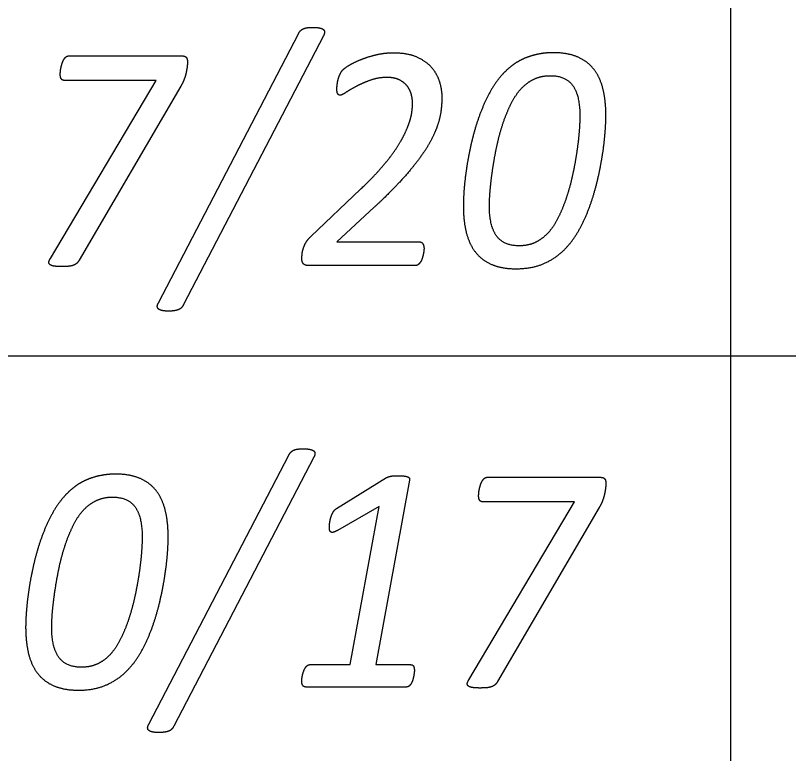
# Model space of a CAD drawing. Extents: x -14196 to 143, y -6096 to 28.
# Drawn here: x 92.3953 to 92.8538, y -6.5648 to -6.1269 of the extents above; entities that cross this region are included whole.
import ezdxf

# ---------------------------------------------------------------- set-up
doc = ezdxf.new("R2010")
doc.units = 0
doc.layers.add('RS_Raster1', color=7, linetype='Continuous')
doc.layers.add('SH_Text', color=7, linetype='Continuous')

msp = doc.modelspace()

# ---------------------------------------------------------------- linework, layer by layer
at = {"layer": 'RS_Raster1'}
for p, q in [((92.81953, -8.32886), (92.81953, -3.53711)), ((81.09453, -6.32886), (94.54453, -6.32886))]:
    msp.add_line(p, q, dxfattribs=at)
at = {"layer": 'SH_Text'}
for p, q in [((92.48021, -6.2973), (92.56314, -6.13783)), ((92.57804, -6.13898), (92.49501, -6.29845)), ((92.42702, -6.15089), (92.49375, -6.15089)), ((92.49738, -6.15445), (92.49738, -6.15445)), ((92.4934, -6.1689), (92.43315, -6.27204)), ((92.73008, -6.18654), (92.73008, -6.18654)), ((92.74552, -6.18635), (92.74552, -6.18635)), ((92.57051, -6.25804), (92.59999, -6.23)), ((92.63765, -6.26517), (92.63765, -6.26517)), ((92.6326, -6.2753), (92.56929, -6.2753)), ((92.47449, -6.5473), (92.55742, -6.38783)), ((92.57232, -6.38898), (92.48928, -6.54845)), ((92.58574, -6.41942), (92.61549, -6.4011)), ((92.67516, -6.40089), (92.74189, -6.40089)), ((92.74552, -6.40445), (92.74552, -6.40445)), ((92.74154, -6.4189), (92.68129, -6.52204)), ((92.4705, -6.43654), (92.4705, -6.43654)), ((92.48594, -6.43635), (92.48594, -6.43635)), ((92.63193, -6.5155), (92.63193, -6.5155)), ((92.62733, -6.5253), (92.56746, -6.5253))]:
    msp.add_line(p, q, dxfattribs=at)
for points in [[(92.41607, -6.27099), (92.47881, -6.16544), (92.42429, -6.16544)], [(92.60813, -6.24068), (92.58595, -6.26122), (92.6349, -6.26122)], [(92.62903, -6.40264), (92.60904, -6.51204), (92.62972, -6.51204)], [(92.56995, -6.51204), (92.59382, -6.51204), (92.61106, -6.41826), (92.58624, -6.43246)], [(92.66421, -6.52099), (92.72695, -6.41544), (92.67243, -6.41544)]]:
    msp.add_lwpolyline(points, dxfattribs=at)
for points in [[(92.56451, -6.13586), (92.56526, -6.13514), (92.56628, -6.13471)], [(92.56628, -6.13471), (92.56729, -6.13427), (92.56871, -6.13413)], [(92.56871, -6.13413), (92.57012, -6.13399), (92.57197, -6.13399)], [(92.57197, -6.13399), (92.5743, -6.13399), (92.57581, -6.13432)], [(92.57581, -6.13432), (92.57733, -6.13466), (92.578, -6.13524)], [(92.56314, -6.13783), (92.56376, -6.13658), (92.56451, -6.13586)], [(92.578, -6.13524), (92.57866, -6.13581), (92.57866, -6.13677)], [(92.57866, -6.13677), (92.57866, -6.13774), (92.57804, -6.13898)], [(92.42398, -6.15315), (92.42455, -6.15214), (92.4253, -6.15151)], [(92.4253, -6.15151), (92.42605, -6.15089), (92.42702, -6.15089)], [(92.49375, -6.15089), (92.49614, -6.15089), (92.49676, -6.1519)], [(92.49676, -6.1519), (92.49738, -6.15291), (92.49738, -6.15445)], [(92.59331, -6.15643), (92.59619, -6.15469), (92.60026, -6.15306)], [(92.60026, -6.15306), (92.60433, -6.15142), (92.60928, -6.15021)], [(92.60928, -6.15021), (92.61424, -6.14901), (92.61955, -6.14901)], [(92.61955, -6.14901), (92.62805, -6.14901), (92.63362, -6.15161)], [(92.63362, -6.15161), (92.6392, -6.1542), (92.64243, -6.15815)], [(92.6973, -6.15233), (92.69354, -6.15392), (92.69031, -6.15632)], [(92.70531, -6.14988), (92.70106, -6.15074), (92.6973, -6.15233)], [(92.71434, -6.14901), (92.70956, -6.14901), (92.70531, -6.14988)], [(92.72865, -6.15151), (92.72273, -6.14901), (92.71434, -6.14901)], [(92.73832, -6.15878), (92.73457, -6.15401), (92.72865, -6.15151)], [(92.42235, -6.15788), (92.42261, -6.15667), (92.42301, -6.15542)], [(92.42301, -6.15542), (92.4234, -6.15417), (92.42398, -6.15315)], [(92.49716, -6.15729), (92.49694, -6.15898), (92.49654, -6.16091)], [(92.49738, -6.15445), (92.49738, -6.15561), (92.49716, -6.15729)], [(92.58946, -6.15922), (92.59044, -6.15816), (92.59331, -6.15643)], [(92.69031, -6.15632), (92.68708, -6.15873), (92.68434, -6.16171)], [(92.4219, -6.16188), (92.4219, -6.1613), (92.42199, -6.16019)], [(92.42248, -6.16448), (92.4219, -6.16351), (92.4219, -6.16188)], [(92.42199, -6.16019), (92.42208, -6.15908), (92.42235, -6.15788)], [(92.49654, -6.16091), (92.49614, -6.16283), (92.49534, -6.16491)], [(92.58747, -6.16269), (92.58787, -6.16173), (92.58836, -6.16081)], [(92.58836, -6.16081), (92.58884, -6.1599), (92.58946, -6.15922)], [(92.64243, -6.15815), (92.64566, -6.16209), (92.64695, -6.16671)], [(92.68434, -6.16171), (92.67982, -6.16662), (92.67637, -6.17311)], [(92.7438, -6.17052), (92.74208, -6.16354), (92.73832, -6.15878)], [(92.42429, -6.16544), (92.42305, -6.16544), (92.42248, -6.16448)], [(92.49534, -6.16491), (92.49455, -6.16698), (92.4934, -6.1689)], [(92.58632, -6.16683), (92.58646, -6.16577), (92.58677, -6.16471)], [(92.58677, -6.16471), (92.58708, -6.16365), (92.58747, -6.16269)], [(92.60591, -6.16531), (92.60131, -6.16695), (92.5976, -6.16891)], [(92.61555, -6.16368), (92.61051, -6.16368), (92.60591, -6.16531)], [(92.6232, -6.16522), (92.62018, -6.16368), (92.61555, -6.16368)], [(92.62787, -6.16905), (92.62622, -6.16675), (92.6232, -6.16522)], [(92.64695, -6.16671), (92.64823, -6.17133), (92.64823, -6.17546)], [(92.69528, -6.17032), (92.69883, -6.16657), (92.70303, -6.1646)], [(92.70303, -6.1646), (92.70724, -6.16263), (92.71247, -6.16263)], [(92.71247, -6.16263), (92.72168, -6.16263), (92.72588, -6.16848)], [(92.58593, -6.17049), (92.58593, -6.16972), (92.58606, -6.1688)], [(92.58646, -6.17328), (92.58593, -6.17232), (92.58593, -6.17049)], [(92.58606, -6.1688), (92.58619, -6.16789), (92.58632, -6.16683)], [(92.5976, -6.16891), (92.59388, -6.17088), (92.59136, -6.17256)], [(92.63018, -6.17399), (92.62951, -6.17135), (92.62787, -6.16905)], [(92.68899, -6.17984), (92.69174, -6.17416), (92.69528, -6.17032)], [(92.72588, -6.16848), (92.73008, -6.17434), (92.73008, -6.18654)], [(92.74552, -6.18635), (92.74552, -6.17749), (92.7438, -6.17052)], [(92.58786, -6.17425), (92.58698, -6.17425), (92.58646, -6.17328)], [(92.59136, -6.17256), (92.58884, -6.17425), (92.58786, -6.17425)], [(92.63085, -6.17892), (92.63085, -6.17662), (92.63018, -6.17399)], [(92.64823, -6.17546), (92.64823, -6.17941), (92.6477, -6.18354)], [(92.67637, -6.17311), (92.67292, -6.17961), (92.67031, -6.18687)], [(92.63049, -6.18397), (92.63085, -6.18114), (92.63085, -6.17892)], [(92.68412, -6.1921), (92.68625, -6.18551), (92.68899, -6.17984)], [(92.62899, -6.19027), (92.63014, -6.18681), (92.63049, -6.18397)], [(92.6477, -6.18354), (92.64717, -6.18768), (92.64562, -6.19225)], [(92.67031, -6.18687), (92.6677, -6.19414), (92.66593, -6.20169)], [(92.73008, -6.18654), (92.73008, -6.1899), (92.72968, -6.19529)], [(92.74504, -6.19669), (92.74552, -6.19058), (92.74552, -6.18635)], [(92.62579, -6.19792), (92.62783, -6.19374), (92.62899, -6.19027)], [(92.64562, -6.19225), (92.64407, -6.19682), (92.64128, -6.20191)], [(92.68058, -6.20566), (92.682, -6.19869), (92.68412, -6.1921)], [(92.62034, -6.20706), (92.62375, -6.2021), (92.62579, -6.19792)], [(92.72968, -6.19529), (92.72929, -6.20067), (92.72836, -6.20712)], [(92.74345, -6.20987), (92.74455, -6.2028), (92.74504, -6.19669)], [(92.64128, -6.20191), (92.63849, -6.20701), (92.63402, -6.21293)], [(92.66593, -6.20169), (92.66416, -6.20925), (92.66305, -6.21632)], [(92.61192, -6.21773), (92.61693, -6.21201), (92.62034, -6.20706)], [(92.67823, -6.21912), (92.67916, -6.21263), (92.68058, -6.20566)], [(92.72836, -6.20712), (92.72743, -6.21356), (92.72597, -6.22053)], [(92.74057, -6.22455), (92.74234, -6.21694), (92.74345, -6.20987)], [(92.63402, -6.21293), (92.62955, -6.21884), (92.62322, -6.22572)], [(92.66305, -6.21632), (92.66195, -6.22339), (92.66146, -6.2295)], [(92.59999, -6.23), (92.60691, -6.22346), (92.61192, -6.21773)], [(92.67686, -6.23095), (92.6773, -6.22561), (92.67823, -6.21912)], [(92.72597, -6.22053), (92.72451, -6.2275), (92.72238, -6.23409)], [(92.62322, -6.22572), (92.61689, -6.2326), (92.60813, -6.24068)], [(92.73624, -6.23936), (92.7388, -6.23215), (92.74057, -6.22455)], [(92.66146, -6.2295), (92.66097, -6.23561), (92.66097, -6.23984)], [(92.67642, -6.23965), (92.67642, -6.23629), (92.67686, -6.23095)], [(92.72238, -6.23409), (92.72026, -6.24068), (92.71747, -6.2464)], [(92.66097, -6.23984), (92.66097, -6.24879), (92.66274, -6.25577)], [(92.68068, -6.25771), (92.67642, -6.25185), (92.67642, -6.23965)], [(92.73018, -6.25312), (92.73367, -6.24658), (92.73624, -6.23936)], [(92.71747, -6.2464), (92.71469, -6.25212), (92.71124, -6.25587)], [(92.72218, -6.26448), (92.72669, -6.25967), (92.73018, -6.25312)], [(92.56759, -6.26166), (92.56865, -6.25978), (92.57051, -6.25804)], [(92.66274, -6.25577), (92.66451, -6.26275), (92.66832, -6.26751)], [(92.69407, -6.26356), (92.68493, -6.26356), (92.68068, -6.25771)], [(92.71124, -6.25587), (92.70779, -6.25962), (92.70358, -6.26159)], [(92.56599, -6.26537), (92.56652, -6.26354), (92.56759, -6.26166)], [(92.6349, -6.26122), (92.63641, -6.26122), (92.63703, -6.26242)], [(92.63703, -6.26242), (92.63765, -6.26363), (92.63765, -6.26517)], [(92.70358, -6.26159), (92.69938, -6.26356), (92.69407, -6.26356)], [(92.56533, -6.26875), (92.56546, -6.2672), (92.56599, -6.26537)], [(92.63752, -6.26681), (92.63739, -6.26787), (92.63712, -6.26898)], [(92.63765, -6.26517), (92.63765, -6.26575), (92.63752, -6.26681)], [(92.66832, -6.26751), (92.67212, -6.27227), (92.67805, -6.27473)], [(92.70958, -6.27372), (92.71696, -6.27025), (92.72218, -6.26448)], [(92.41519, -6.2731), (92.41536, -6.27224), (92.41607, -6.27099)], [(92.43315, -6.27204), (92.43244, -6.27329), (92.4316, -6.27401)], [(92.5652, -6.27125), (92.5652, -6.27029), (92.56533, -6.26875)], [(92.56542, -6.27294), (92.5652, -6.27222), (92.5652, -6.27125)], [(92.63646, -6.27125), (92.63606, -6.27241), (92.63548, -6.27328)], [(92.63712, -6.26898), (92.63685, -6.27009), (92.63646, -6.27125)], [(92.41572, -6.27464), (92.41501, -6.27397), (92.41519, -6.2731)], [(92.4181, -6.2756), (92.41643, -6.27531), (92.41572, -6.27464)], [(92.42278, -6.27589), (92.41978, -6.27589), (92.4181, -6.2756)], [(92.42672, -6.27574), (92.42508, -6.27589), (92.42278, -6.27589)], [(92.42956, -6.27517), (92.42836, -6.2756), (92.42672, -6.27574)], [(92.4316, -6.27401), (92.43075, -6.27473), (92.42956, -6.27517)], [(92.56609, -6.27419), (92.56564, -6.27366), (92.56542, -6.27294)], [(92.56733, -6.27501), (92.56653, -6.27472), (92.56609, -6.27419)], [(92.56929, -6.2753), (92.56813, -6.2753), (92.56733, -6.27501)], [(92.6342, -6.27472), (92.63349, -6.2753), (92.6326, -6.2753)], [(92.63548, -6.27328), (92.63491, -6.27414), (92.6342, -6.27472)], [(92.67805, -6.27473), (92.68398, -6.27718), (92.69229, -6.27718)], [(92.69229, -6.27718), (92.7022, -6.27718), (92.70958, -6.27372)], [(92.47946, -6.29946), (92.47951, -6.29855), (92.48021, -6.2973)], [(92.48008, -6.301), (92.47942, -6.30037), (92.47946, -6.29946)], [(92.49501, -6.29845), (92.49439, -6.2997), (92.49364, -6.30042)], [(92.48226, -6.30196), (92.48075, -6.30162), (92.48008, -6.301)], [(92.48617, -6.3023), (92.48377, -6.3023), (92.48226, -6.30196)], [(92.4894, -6.3021), (92.48803, -6.3023), (92.48617, -6.3023)], [(92.49183, -6.30153), (92.49077, -6.30191), (92.4894, -6.3021)], [(92.49364, -6.30042), (92.49289, -6.30114), (92.49183, -6.30153)], [(92.55742, -6.38783), (92.55804, -6.38658), (92.55879, -6.38586)], [(92.55879, -6.38586), (92.55954, -6.38514), (92.56056, -6.38471)], [(92.56056, -6.38471), (92.56157, -6.38427), (92.56298, -6.38413)], [(92.56298, -6.38413), (92.5644, -6.38399), (92.56625, -6.38399)], [(92.56625, -6.38399), (92.56857, -6.38399), (92.57009, -6.38432)], [(92.57009, -6.38432), (92.57161, -6.38466), (92.57227, -6.38524)], [(92.57227, -6.38524), (92.57294, -6.38581), (92.57294, -6.38677)], [(92.57294, -6.38677), (92.57294, -6.38774), (92.57232, -6.38898)], [(92.44573, -6.39988), (92.44148, -6.40074), (92.43772, -6.40233)], [(92.45475, -6.39901), (92.44997, -6.39901), (92.44573, -6.39988)], [(92.46906, -6.40151), (92.46314, -6.39901), (92.45475, -6.39901)], [(92.61549, -6.4011), (92.61593, -6.40081), (92.61651, -6.40062)], [(92.61651, -6.40062), (92.61708, -6.40043), (92.61788, -6.40024)], [(92.61788, -6.40024), (92.61868, -6.40004), (92.61979, -6.4)], [(92.61979, -6.4), (92.6209, -6.39995), (92.62241, -6.39995)], [(92.62241, -6.39995), (92.62462, -6.39995), (92.62598, -6.40014)], [(92.62598, -6.40014), (92.62735, -6.40033), (92.6281, -6.40067)], [(92.43772, -6.40233), (92.43396, -6.40392), (92.43073, -6.40632)], [(92.47874, -6.40878), (92.47498, -6.40401), (92.46906, -6.40151)], [(92.6281, -6.40067), (92.62885, -6.40101), (92.62899, -6.40154)], [(92.62899, -6.40154), (92.62912, -6.40207), (92.62903, -6.40264)], [(92.67115, -6.40542), (92.67154, -6.40417), (92.67212, -6.40315)], [(92.67212, -6.40315), (92.67269, -6.40214), (92.67344, -6.40151)], [(92.67344, -6.40151), (92.67419, -6.40089), (92.67516, -6.40089)], [(92.74189, -6.40089), (92.74428, -6.40089), (92.7449, -6.4019)], [(92.7449, -6.4019), (92.74552, -6.40291), (92.74552, -6.40445)], [(92.74552, -6.40445), (92.74552, -6.40561), (92.7453, -6.40729)], [(92.43073, -6.40632), (92.4275, -6.40873), (92.42475, -6.41171)], [(92.48421, -6.42052), (92.48249, -6.41354), (92.47874, -6.40878)], [(92.67013, -6.41019), (92.67022, -6.40908), (92.67049, -6.40788)], [(92.67049, -6.40788), (92.67075, -6.40667), (92.67115, -6.40542)], [(92.7453, -6.40729), (92.74508, -6.40898), (92.74468, -6.41091)], [(92.42475, -6.41171), (92.42024, -6.41662), (92.41679, -6.42311)], [(92.44345, -6.4146), (92.44766, -6.41263), (92.45288, -6.41263)], [(92.45288, -6.41263), (92.46209, -6.41263), (92.46629, -6.41848)], [(92.67004, -6.41188), (92.67004, -6.4113), (92.67013, -6.41019)], [(92.67062, -6.41448), (92.67004, -6.41351), (92.67004, -6.41188)], [(92.74468, -6.41091), (92.74428, -6.41283), (92.74349, -6.41491)], [(92.4357, -6.42032), (92.43924, -6.41657), (92.44345, -6.4146)], [(92.46629, -6.41848), (92.4705, -6.42434), (92.4705, -6.43654)], [(92.67243, -6.41544), (92.6712, -6.41544), (92.67062, -6.41448)], [(92.74349, -6.41491), (92.74269, -6.41698), (92.74154, -6.4189)], [(92.41679, -6.42311), (92.41333, -6.42961), (92.41072, -6.43687)], [(92.42941, -6.42984), (92.43215, -6.42416), (92.4357, -6.42032)], [(92.48594, -6.43635), (92.48594, -6.42749), (92.48421, -6.42052)], [(92.58243, -6.42465), (92.58291, -6.42306), (92.58371, -6.42162)], [(92.58371, -6.42162), (92.5845, -6.42018), (92.58574, -6.41942)], [(92.5815, -6.43045), (92.5815, -6.42939), (92.58172, -6.42781)], [(92.58172, -6.42781), (92.58194, -6.42623), (92.58243, -6.42465)], [(92.42454, -6.4421), (92.42666, -6.43551), (92.42941, -6.42984)], [(92.58172, -6.43237), (92.5815, -6.4316), (92.5815, -6.43045)], [(92.58251, -6.43342), (92.58194, -6.43313), (92.58172, -6.43237)], [(92.58624, -6.43246), (92.58484, -6.43323), (92.58396, -6.43347)], [(92.41072, -6.43687), (92.40811, -6.44414), (92.40634, -6.45169)], [(92.4705, -6.43654), (92.4705, -6.4399), (92.4701, -6.44529)], [(92.48545, -6.44669), (92.48594, -6.44058), (92.48594, -6.43635)], [(92.58396, -6.43347), (92.58308, -6.43371), (92.58251, -6.43342)], [(92.42099, -6.45566), (92.42241, -6.44869), (92.42454, -6.4421)], [(92.4701, -6.44529), (92.4697, -6.45067), (92.46877, -6.45712)], [(92.48386, -6.45987), (92.48497, -6.4528), (92.48545, -6.44669)], [(92.40634, -6.45169), (92.40457, -6.45925), (92.40347, -6.46632)], [(92.41865, -6.46912), (92.41958, -6.46263), (92.42099, -6.45566)], [(92.46877, -6.45712), (92.46784, -6.46356), (92.46638, -6.47053)], [(92.48098, -6.47455), (92.48275, -6.46694), (92.48386, -6.45987)], [(92.40347, -6.46632), (92.40236, -6.47339), (92.40187, -6.4795)], [(92.41727, -6.48095), (92.41771, -6.47561), (92.41865, -6.46912)], [(92.46638, -6.47053), (92.46492, -6.4775), (92.4628, -6.48409)], [(92.47665, -6.48936), (92.47922, -6.48215), (92.48098, -6.47455)], [(92.40187, -6.4795), (92.40139, -6.48561), (92.40139, -6.48984)], [(92.41683, -6.48965), (92.41683, -6.48629), (92.41727, -6.48095)], [(92.4628, -6.48409), (92.46067, -6.49068), (92.45789, -6.4964)], [(92.40139, -6.48984), (92.40139, -6.49879), (92.40316, -6.50577)], [(92.42109, -6.50771), (92.41683, -6.50185), (92.41683, -6.48965)], [(92.4706, -6.50312), (92.47409, -6.49658), (92.47665, -6.48936)], [(92.45789, -6.4964), (92.4551, -6.50212), (92.45165, -6.50587)], [(92.40316, -6.50577), (92.40493, -6.51275), (92.40873, -6.51751)], [(92.45165, -6.50587), (92.4482, -6.50962), (92.444, -6.51159)], [(92.46259, -6.51448), (92.4671, -6.50967), (92.4706, -6.50312)], [(92.43449, -6.51356), (92.42535, -6.51356), (92.42109, -6.50771)], [(92.444, -6.51159), (92.4398, -6.51356), (92.43449, -6.51356)], [(92.44999, -6.52372), (92.45738, -6.52025), (92.46259, -6.51448)], [(92.56619, -6.51617), (92.56659, -6.51502), (92.56712, -6.51415)], [(92.56712, -6.51415), (92.56765, -6.51329), (92.56836, -6.51266)], [(92.56836, -6.51266), (92.56907, -6.51204), (92.56995, -6.51204)], [(92.62972, -6.51204), (92.63096, -6.51204), (92.63144, -6.51295)], [(92.63144, -6.51295), (92.63193, -6.51387), (92.63193, -6.5155)], [(92.40873, -6.51751), (92.41253, -6.52227), (92.41846, -6.52473)], [(92.56522, -6.52035), (92.56535, -6.51944), (92.56557, -6.51838)], [(92.56557, -6.51838), (92.56579, -6.51732), (92.56619, -6.51617)], [(92.63144, -6.5192), (92.63122, -6.5203), (92.63087, -6.52136)], [(92.6318, -6.51708), (92.63166, -6.51809), (92.63144, -6.5192)], [(92.63193, -6.5155), (92.63193, -6.51608), (92.6318, -6.51708)], [(92.43271, -6.52718), (92.44261, -6.52718), (92.44999, -6.52372)], [(92.56509, -6.52175), (92.56509, -6.52127), (92.56522, -6.52035)], [(92.56575, -6.52434), (92.56509, -6.52338), (92.56509, -6.52175)], [(92.56746, -6.5253), (92.5664, -6.5253), (92.56575, -6.52434)], [(92.62998, -6.52333), (92.62945, -6.52425), (92.62879, -6.52477)], [(92.63087, -6.52136), (92.63051, -6.52242), (92.62998, -6.52333)], [(92.66386, -6.52464), (92.66315, -6.52397), (92.66333, -6.5231)], [(92.66333, -6.5231), (92.66351, -6.52224), (92.66421, -6.52099)], [(92.67974, -6.52401), (92.67889, -6.52473), (92.6777, -6.52517)], [(92.68129, -6.52204), (92.68058, -6.52329), (92.67974, -6.52401)], [(92.41846, -6.52473), (92.42439, -6.52718), (92.43271, -6.52718)], [(92.62879, -6.52477), (92.62812, -6.5253), (92.62733, -6.5253)], [(92.66624, -6.5256), (92.66457, -6.52531), (92.66386, -6.52464)], [(92.67092, -6.52589), (92.66792, -6.52589), (92.66624, -6.5256)], [(92.67486, -6.52574), (92.67322, -6.52589), (92.67092, -6.52589)], [(92.6777, -6.52517), (92.6765, -6.5256), (92.67486, -6.52574)], [(92.47374, -6.54946), (92.47378, -6.54855), (92.47449, -6.5473)], [(92.47436, -6.551), (92.47369, -6.55037), (92.47374, -6.54946)], [(92.47653, -6.55196), (92.47502, -6.55162), (92.47436, -6.551)], [(92.48045, -6.5523), (92.47805, -6.5523), (92.47653, -6.55196)], [(92.4861, -6.55153), (92.48504, -6.55191), (92.48367, -6.5521)], [(92.48791, -6.55042), (92.48716, -6.55114), (92.4861, -6.55153)], [(92.48928, -6.54845), (92.48867, -6.5497), (92.48791, -6.55042)], [(92.48367, -6.5521), (92.4823, -6.5523), (92.48045, -6.5523)]]:
    msp.add_open_spline(points, degree=2, dxfattribs=at)

doc.saveas('drawing.dxf')
